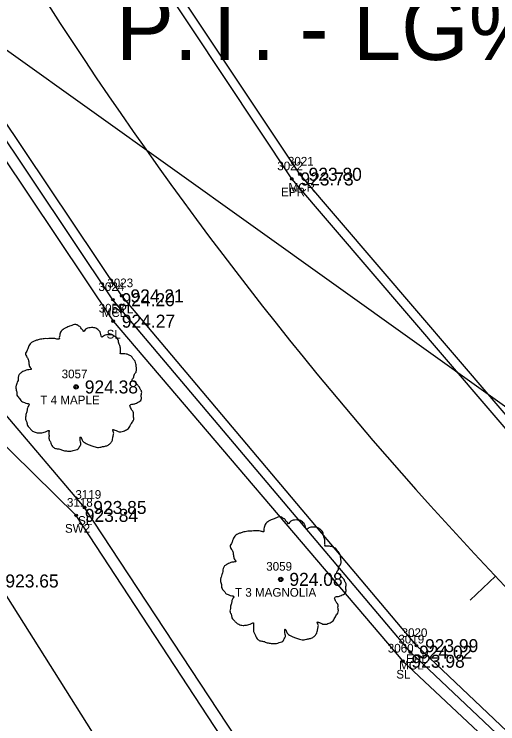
# Model space of a CAD drawing. Extents: x 1575382 to 1578175, y 1099175 to 1101955.
# Drawn here: x 1576875.3 to 1576931, y 1100870.5 to 1100952.3 of the extents above; entities that cross this region are included whole.
import ezdxf

# ---------------------------------------------------------------- set-up
doc = ezdxf.new("R2010")
doc.units = 0
for name, color, linetype in [('RD_EX_Conc', 7, 'Continuous'), ('RD_EX_Conc_txCode', 7, 'Continuous'), ('RD_EX_Road', 7, 'Continuous'), ('RD_EX_Road_txCode', 7, 'Continuous'), ('RD_EX_TX_Conc_ELEV', 7, 'Continuous'), ('RD_EX_TX_Road_ELEV', 7, 'Continuous'), ('RD_EX_TX_VEG_ELEV', 7, 'Continuous'), ('RD_EX_UT', 7, 'Continuous'), ('RD_EX_VEG', 7, 'Continuous'), ('RD_EX_VEG_txCode', 7, 'Continuous'), ('RD_HC_Cl', 7, 'Continuous'), ('RD_HC_Data', 7, 'Continuous'), ('RD_HC_Data_Tic', 7, 'Continuous'), ('RD_SMD_Locator', 7, 'Continuous')]:
    doc.layers.add(name, color=color, linetype=linetype)

msp = doc.modelspace()

# ---------------------------------------------------------------- linework, layer by layer
at = {"layer": 'RD_EX_Conc'}
for points in [[(1577061.066, 1100806.234), (1577014.096, 1100833.352), (1576975.058, 1100863.303), (1576939.512, 1100897.242), (1576908.218, 1100933.822), (1576881.099, 1100974.578), (1576859.041, 1101017.292), (1576841.041, 1101063.527), (1576828.933, 1101110.765), (1576816.791, 1101158.901)], [(1577043.777, 1100776.098), (1576999.879, 1100812.296), (1576959.091, 1100842.628), (1576920.948, 1100878.726), (1576886.666, 1100919.361), (1576858.724, 1100961.136), (1576834.43, 1101008.647), (1576816.373, 1101055.231), (1576803.494, 1101104.71), (1576791.52, 1101152.573)], [(1576905.501, 1100784.023), (1576906.927, 1100800.36), (1576903.94, 1100824.419), (1576891.568, 1100857.978), (1576873.27, 1100886.93), (1576851.853, 1100906.495), (1576829.645, 1100923.014), (1576806.153, 1100944.627), (1576785.554, 1100967.311), (1576766.76, 1100995.574), (1576746.334, 1101037.547), (1576735.058, 1101077.225), (1576721.04, 1101124.299)], [(1576994.545, 1100756.094), (1576981.067, 1100760.836), (1576960.358, 1100768.356), (1576964.872, 1100772.79), (1576933.563, 1100809.105), (1576928.447, 1100805.273), (1576916.39, 1100827.45), (1576902.893, 1100863.242), (1576882.426, 1100894.493), (1576865.128, 1100911.461), (1576867.148, 1100913.94), (1576860.658, 1100918.876), (1576858.731, 1100916.397), (1576840.146, 1100929.986), (1576841.902, 1100932.536), (1576835.732, 1100937.484), (1576833.918, 1100935.066), (1576817.027, 1100950.676)]]:
    msp.add_lwpolyline(points, dxfattribs=at)
at = {"layer": 'RD_EX_Road'}
for points in [[(1577060.606, 1100805.432), (1577013.537, 1100832.507), (1576974.41, 1100862.521), (1576938.821, 1100896.441), (1576907.275, 1100933.28), (1576880.287, 1100973.975), (1576858.202, 1101016.828), (1576840.123, 1101063.131), (1576827.927, 1101110.583), (1576815.842, 1101158.489)], [(1576898.125, 1100449.597), (1576900.298, 1100453.323), (1576908.44, 1100470.191), (1576911.626, 1100476.811), (1576915.143, 1100482.86), (1576932.491, 1100514.031), (1576964.319, 1100571.231), (1576981.085, 1100601.291), (1577005.143, 1100644.548), (1577029.514, 1100688.699), (1577055.929, 1100735.941), (1577058.213, 1100744.654), (1577059.154, 1100754.07), (1577057.45, 1100760.722), (1577053.131, 1100767.877), (1577044.533, 1100776.687), (1577044.533, 1100776.687), (1577000.541, 1100813.123), (1576959.676, 1100843.401), (1576921.642, 1100879.474), (1576887.689, 1100919.798), (1576859.542, 1100961.835), (1576835.397, 1101008.919), (1576817.257, 1101055.711)]]:
    msp.add_lwpolyline(points, dxfattribs=at)
at = {"layer": 'RD_EX_UT'}
msp.add_lwpolyline([(1576697.982, 1101074.318), (1577079.486, 1100801.524), (1576931.929, 1100529.296), (1577183.503, 1100413.666)], dxfattribs=at)
at = {"layer": 'RD_EX_VEG'}
msp.add_lwpolyline([(1576815.034, 1101055.099), (1576833.721, 1101006.581), (1576857.566, 1100960.375), (1576886.692, 1100916.883), (1576920.078, 1100877.681), (1576958.628, 1100841.518), (1576999.237, 1100810.946), (1577044.614, 1100772.82), (1577027.667, 1100742.339), (1577009.85, 1100750.508), (1576988.317, 1100759.291), (1576965.743, 1100773.629), (1576933.976, 1100810.235), (1576917.815, 1100828.049), (1576903.899, 1100864.233), (1576883.403, 1100895.406), (1576864.834, 1100917.249), (1576817.517, 1100956.766)], dxfattribs=at)
for centre, radius in [((1576882.421, 1100909.299), 0.25), ((1576882.409, 1100909.28), 0.0001), ((1576906.002, 1100887.118), 0.25), ((1576905.989, 1100887.1), 0.0001)]:
    msp.add_circle(centre, radius, dxfattribs=at)
for points in [[(1576882.553, 1100916.466), (1576882.253, 1100916.491), (1576881.928, 1100916.391), (1576881.678, 1100916.291), (1576881.454, 1100916.216), (1576881.229, 1100916.116), (1576880.929, 1100915.941), (1576880.704, 1100915.741), (1576880.579, 1100915.491), (1576880.529, 1100915.266), (1576880.479, 1100914.991), (1576880.479, 1100914.816), (1576880.354, 1100914.791), (1576880.204, 1100914.816), (1576879.954, 1100914.891), (1576879.704, 1100914.891), (1576879.454, 1100914.891), (1576879.105, 1100914.866), (1576878.755, 1100914.866), (1576878.48, 1100914.816), (1576878.155, 1100914.767), (1576877.78, 1100914.642), (1576877.43, 1100914.517), (1576877.13, 1100914.267), (1576876.881, 1100913.792), (1576876.756, 1100913.442), (1576876.606, 1100913.192), (1576876.756, 1100912.742), (1576876.931, 1100912.393), (1576876.955, 1100912.193), (1576877.03, 1100911.768), (1576877.13, 1100911.543), (1576877.255, 1100911.343), (1576877.18, 1100911.318), (1576876.806, 1100911.268), (1576876.506, 1100911.168), (1576876.081, 1100910.943), (1576875.856, 1100910.718), (1576875.756, 1100910.393), (1576875.731, 1100910.044), (1576875.631, 1100909.844), (1576875.556, 1100909.569), (1576875.531, 1100909.494), (1576875.481, 1100909.169), (1576875.581, 1100908.719), (1576875.606, 1100908.369), (1576875.731, 1100908.144), (1576875.881, 1100907.97), (1576876.056, 1100907.72), (1576876.456, 1100907.495), (1576876.781, 1100907.395), (1576876.98, 1100907.37), (1576876.806, 1100906.87), (1576876.756, 1100906.52), (1576876.631, 1100906.12), (1576876.631, 1100906.045), (1576876.581, 1100905.571), (1576876.731, 1100905.246), (1576876.806, 1100904.871), (1576876.98, 1100904.646), (1576877.255, 1100904.346), (1576877.58, 1100904.121), (1576878.08, 1100903.996), (1576878.48, 1100904.021), (1576879.055, 1100904.196), (1576879.304, 1100904.271), (1576879.279, 1100904.096), (1576879.304, 1100903.721), (1576879.304, 1100903.297), (1576879.454, 1100902.972), (1576879.554, 1100902.697), (1576879.704, 1100902.447), (1576880.029, 1100902.222), (1576880.429, 1100902.147), (1576880.854, 1100901.997), (1576881.304, 1100901.922), (1576881.803, 1100901.897), (1576882.403, 1100902.047), (1576882.678, 1100902.172), (1576882.778, 1100902.347), (1576882.978, 1100902.722), (1576882.928, 1100902.947), (1576882.953, 1100903.546), (1576883.053, 1100903.371), (1576883.228, 1100903.022), (1576883.728, 1100902.722), (1576884.127, 1100902.547), (1576884.602, 1100902.397), (1576884.902, 1100902.322), (1576885.377, 1100902.397), (1576885.752, 1100902.472), (1576886.126, 1100902.597), (1576886.426, 1100902.872), (1576886.601, 1100903.147), (1576886.651, 1100903.421), (1576886.726, 1100903.796), (1576886.776, 1100903.971)], [(1576886.776, 1100903.971), (1576886.701, 1100904.146), (1576886.651, 1100904.396), (1576886.726, 1100904.371), (1576886.901, 1100904.321), (1576887.176, 1100904.196), (1576887.401, 1100904.121), (1576887.726, 1100904.146), (1576888.001, 1100904.246), (1576888.45, 1100904.521), (1576888.725, 1100904.996), (1576889, 1100905.396), (1576889.075, 1100905.72), (1576889.025, 1100905.945), (1576889, 1100906.445), (1576888.8, 1100906.695), (1576888.75, 1100906.82), (1576888.65, 1100907.22), (1576888.725, 1100907.27), (1576889, 1100907.32), (1576889.375, 1100907.445), (1576889.65, 1100907.57), (1576889.875, 1100907.745), (1576889.95, 1100907.97), (1576889.925, 1100908.369), (1576889.975, 1100908.769), (1576889.9, 1100908.919), (1576889.8, 1100909.069), (1576889.725, 1100909.269), (1576889.575, 1100909.419), (1576889.475, 1100909.569), (1576889.375, 1100909.669), (1576889.25, 1100909.819), (1576889.075, 1100909.944), (1576888.925, 1100909.994), (1576888.875, 1100910.144), (1576889.025, 1100910.343), (1576889.075, 1100910.443), (1576889.1, 1100910.668), (1576889.325, 1100911.018), (1576889.375, 1100911.418), (1576889.325, 1100911.843), (1576889.275, 1100912.118), (1576889.125, 1100912.393), (1576888.925, 1100912.642), (1576888.8, 1100912.817), (1576888.625, 1100912.942), (1576888.301, 1100913.067), (1576888.051, 1100913.117), (1576887.701, 1100913.117), (1576887.501, 1100913.167), (1576887.526, 1100913.217), (1576887.526, 1100913.367), (1576887.526, 1100913.642), (1576887.451, 1100914.092), (1576887.301, 1100914.592), (1576887.301, 1100914.617), (1576887.201, 1100914.866), (1576886.976, 1100915.066), (1576886.801, 1100915.166), (1576886.601, 1100915.291), (1576886.351, 1100915.316), (1576886.052, 1100915.316), (1576885.777, 1100915.266), (1576885.577, 1100915.166), (1576885.402, 1100915.041), (1576885.327, 1100915.191), (1576885.227, 1100915.491), (1576885.177, 1100915.641), (1576885.027, 1100915.816), (1576884.802, 1100916.016), (1576884.352, 1100916.141), (1576883.728, 1100916.066), (1576883.428, 1100915.866), (1576883.278, 1100915.691), (1576883.228, 1100915.816), (1576883.028, 1100916.016), (1576882.928, 1100916.191), (1576882.753, 1100916.316), (1576882.603, 1100916.416), (1576882.503, 1100916.466)], [(1576906.134, 1100894.286), (1576905.834, 1100894.311), (1576905.509, 1100894.211), (1576905.259, 1100894.111), (1576905.034, 1100894.036), (1576904.809, 1100893.936), (1576904.509, 1100893.761), (1576904.285, 1100893.561), (1576904.16, 1100893.311), (1576904.11, 1100893.086), (1576904.06, 1100892.811), (1576904.06, 1100892.636), (1576903.935, 1100892.611), (1576903.785, 1100892.636), (1576903.535, 1100892.711), (1576903.285, 1100892.711), (1576903.035, 1100892.711), (1576902.685, 1100892.686), (1576902.335, 1100892.686), (1576902.061, 1100892.636), (1576901.736, 1100892.586), (1576901.361, 1100892.461), (1576901.011, 1100892.336), (1576900.711, 1100892.087), (1576900.461, 1100891.612), (1576900.336, 1100891.262), (1576900.186, 1100891.012), (1576900.336, 1100890.562), (1576900.511, 1100890.212), (1576900.536, 1100890.012), (1576900.611, 1100889.588), (1576900.711, 1100889.363), (1576900.836, 1100889.163), (1576900.761, 1100889.138), (1576900.386, 1100889.088), (1576900.086, 1100888.988), (1576899.662, 1100888.763), (1576899.437, 1100888.538), (1576899.337, 1100888.213), (1576899.312, 1100887.863), (1576899.212, 1100887.664), (1576899.137, 1100887.389), (1576899.112, 1100887.314), (1576899.062, 1100886.989), (1576899.162, 1100886.539), (1576899.187, 1100886.189), (1576899.312, 1100885.964), (1576899.462, 1100885.789), (1576899.637, 1100885.539), (1576900.036, 1100885.315), (1576900.361, 1100885.215), (1576900.561, 1100885.19), (1576900.386, 1100884.69), (1576900.336, 1100884.34), (1576900.211, 1100883.94), (1576900.211, 1100883.865), (1576900.161, 1100883.39), (1576900.311, 1100883.065), (1576900.386, 1100882.691), (1576900.561, 1100882.466), (1576900.836, 1100882.166), (1576901.161, 1100881.941), (1576901.661, 1100881.816), (1576902.061, 1100881.841), (1576902.635, 1100882.016), (1576902.885, 1100882.091), (1576902.86, 1100881.916), (1576902.885, 1100881.541), (1576902.885, 1100881.116), (1576903.035, 1100880.792), (1576903.135, 1100880.517), (1576903.285, 1100880.267), (1576903.61, 1100880.042), (1576904.01, 1100879.967), (1576904.434, 1100879.817), (1576904.884, 1100879.742), (1576905.384, 1100879.717), (1576905.984, 1100879.867), (1576906.259, 1100879.992), (1576906.359, 1100880.167), (1576906.559, 1100880.542), (1576906.509, 1100880.767), (1576906.534, 1100881.366), (1576906.633, 1100881.191), (1576906.808, 1100880.841), (1576907.308, 1100880.542), (1576907.708, 1100880.367), (1576908.183, 1100880.217), (1576908.483, 1100880.142), (1576908.957, 1100880.217), (1576909.332, 1100880.292), (1576909.707, 1100880.417), (1576910.007, 1100880.692), (1576910.182, 1100880.966), (1576910.232, 1100881.241), (1576910.307, 1100881.616), (1576910.357, 1100881.791)], [(1576910.357, 1100881.791), (1576910.282, 1100881.966), (1576910.232, 1100882.216), (1576910.307, 1100882.191), (1576910.482, 1100882.141), (1576910.757, 1100882.016), (1576910.982, 1100881.941), (1576911.306, 1100881.966), (1576911.581, 1100882.066), (1576912.031, 1100882.341), (1576912.306, 1100882.816), (1576912.581, 1100883.215), (1576912.656, 1100883.54), (1576912.606, 1100883.765), (1576912.581, 1100884.265), (1576912.381, 1100884.515), (1576912.331, 1100884.64), (1576912.231, 1100885.04), (1576912.306, 1100885.09), (1576912.581, 1100885.14), (1576912.956, 1100885.265), (1576913.231, 1100885.389), (1576913.456, 1100885.564), (1576913.53, 1100885.789), (1576913.506, 1100886.189), (1576913.555, 1100886.589), (1576913.481, 1100886.739), (1576913.381, 1100886.889), (1576913.306, 1100887.089), (1576913.156, 1100887.239), (1576913.056, 1100887.389), (1576912.956, 1100887.489), (1576912.831, 1100887.639), (1576912.656, 1100887.763), (1576912.506, 1100887.813), (1576912.456, 1100887.963), (1576912.606, 1100888.163), (1576912.656, 1100888.263), (1576912.681, 1100888.488), (1576912.906, 1100888.838), (1576912.956, 1100889.238), (1576912.906, 1100889.663), (1576912.856, 1100889.938), (1576912.706, 1100890.212), (1576912.506, 1100890.462), (1576912.381, 1100890.637), (1576912.206, 1100890.762), (1576911.881, 1100890.887), (1576911.631, 1100890.937), (1576911.281, 1100890.937), (1576911.082, 1100890.987), (1576911.107, 1100891.037), (1576911.107, 1100891.187), (1576911.107, 1100891.462), (1576911.032, 1100891.912), (1576910.882, 1100892.411), (1576910.882, 1100892.436), (1576910.782, 1100892.686), (1576910.557, 1100892.886), (1576910.382, 1100892.986), (1576910.182, 1100893.111), (1576909.932, 1100893.136), (1576909.632, 1100893.136), (1576909.357, 1100893.086), (1576909.157, 1100892.986), (1576908.982, 1100892.861), (1576908.907, 1100893.011), (1576908.808, 1100893.311), (1576908.758, 1100893.461), (1576908.608, 1100893.636), (1576908.383, 1100893.836), (1576907.933, 1100893.961), (1576907.308, 1100893.886), (1576907.008, 1100893.686), (1576906.858, 1100893.511), (1576906.808, 1100893.636), (1576906.608, 1100893.836), (1576906.509, 1100894.011), (1576906.334, 1100894.136), (1576906.184, 1100894.236), (1576906.084, 1100894.286)]]:
    msp.add_spline(points, degree=3, dxfattribs=at)
at = {"layer": 'RD_HC_Cl'}
msp.add_arc((1577257.909, 1101196.452), 450, 194.10128, 235.13175, dxfattribs=at)
at = {"layer": 'RD_HC_Data_Tic'}
msp.add_line((1576930.746, 1100887.479), (1576927.837, 1100884.733), dxfattribs=at)
at = {"layer": 'RD_SMD_Locator'}
for centre in [(1576908.218, 1100933.822), (1576907.275, 1100933.28), (1576887.689, 1100919.798), (1576886.666, 1100919.361), (1576886.692, 1100916.883), (1576882.421, 1100909.299), (1576883.403, 1100895.406), (1576882.426, 1100894.493), (1576906.002, 1100887.118), (1576921.642, 1100879.474), (1576920.948, 1100878.726), (1576920.078, 1100877.681)]:
    msp.add_circle(centre, 0.15, dxfattribs=at)

# ---------------------------------------------------------------- texts
at = {"layer": 'RD_EX_Conc_txCode'}
for s, p in [('3021', (1576906.832, 1100934.822)), ('MCR', (1576906.903, 1100931.822)), ('3024', (1576884.997, 1100920.361)), ('MCL', (1576885.375, 1100917.361)), ('3118', (1576881.363, 1100895.493)), ('SW2', (1576881.135, 1100892.493)), ('3019', (1576919.562, 1100879.726)), ('MCL', (1576919.657, 1100876.726))]:
    msp.add_text(s, height=1, dxfattribs=at).set_placement(p)
at = {"layer": 'RD_EX_Road_txCode'}
for s, p in [('3022', (1576905.605, 1100934.28)), ('EPR', (1576906.046, 1100931.28)), ('3023', (1576886.02, 1100920.798)), ('EPL', (1576886.485, 1100917.798)), ('3020', (1576919.933, 1100880.474)), ('EPL', (1576920.437, 1100877.474))]:
    msp.add_text(s, height=1, dxfattribs=at).set_placement(p)
at = {"layer": 'RD_EX_TX_Conc_ELEV'}
for s, p in [('923.80', (1576909.218, 1100933.072)), ('924.20', (1576887.666, 1100918.611)), ('923.84', (1576883.426, 1100893.743)), ('923.65', (1576874.27, 1100886.18)), ('924.02', (1576921.948, 1100877.976))]:
    msp.add_text(s, height=1.5, dxfattribs=at).set_placement(p)
at = {"layer": 'RD_EX_TX_Road_ELEV'}
for s, p in [('923.73', (1576908.275, 1100932.53)), ('924.21', (1576888.689, 1100919.048)), ('923.99', (1576922.642, 1100878.724))]:
    msp.add_text(s, height=1.5, dxfattribs=at).set_placement(p)
at = {"layer": 'RD_EX_TX_VEG_ELEV'}
for s, p in [('924.27', (1576887.692, 1100916.133)), ('924.38', (1576883.421, 1100908.549)), ('923.85', (1576884.403, 1100894.656)), ('924.08', (1576907.002, 1100886.368)), ('923.98', (1576921.078, 1100876.931))]:
    msp.add_text(s, height=1.5, dxfattribs=at).set_placement(p)
at = {"layer": 'RD_EX_VEG_txCode'}
for s, p in [('3058', (1576885.022, 1100917.883)), ('SL', (1576885.936, 1100914.883)), ('3057', (1576880.752, 1100910.299)), ('T 4 MAPLE', (1576878.299, 1100907.299)), ('3119', (1576882.34, 1100896.406)), ('SL', (1576882.647, 1100893.406)), ('3059', (1576904.333, 1100888.118)), ('T 3 MAGNOLIA', (1576900.734, 1100885.118)), ('3060', (1576918.346, 1100878.681)), ('SL', (1576919.322, 1100875.681))]:
    msp.add_text(s, height=1, dxfattribs=at).set_placement(p)
at = {"layer": 'RD_HC_Data'}
msp.add_text('P.T. - LG% = ', height=7.5, dxfattribs=at).set_placement((1576887, 1100947))

doc.saveas('drawing.dxf')
